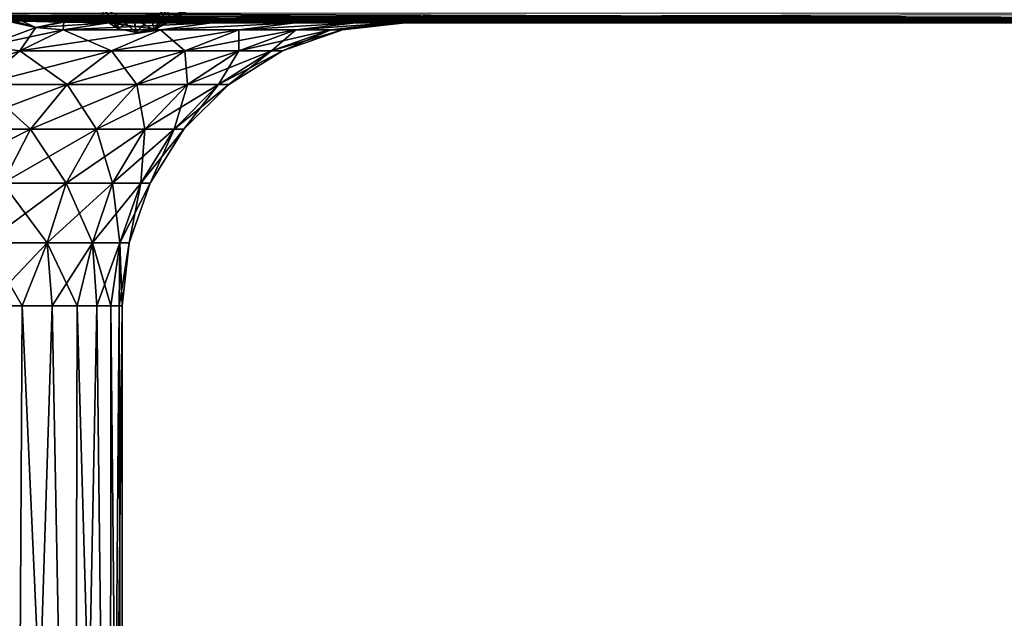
# Model space of a CAD drawing. Header units: metres. Extents: x -90 to 90, y -173 to 74.
# Tile 481 of 564: x 20 to 47, y -31 to -14. Entities that reach past the tile are written whole.
import ezdxf

# ---------------------------------------------------------------- set-up
doc = ezdxf.new("R2010")
doc.units = ezdxf.units.M
doc.layers.add('solid_509418_01', color=7, linetype='CONTINUOUS')

msp = doc.modelspace()

# ---------------------------------------------------------------- linework, layer by layer
at = {"layer": 'solid_509418_01'}
for points in [[(23.853439, -13.857072, -1.809395), (23.860773, -13.964123, 0.00001), (25.358246, -12.997583, -0.000011)], [(23.862127, -13.896222, 1.250876), (25.358246, -12.997583, -0.000011), (23.860773, -13.964123, 0.00001)], [(21.955585, -13.56823, -4.107781), (21.943386, -13.889244, 0.000024), (22.382477, -14.164477, 0.000024)], [(22.373594, -13.805548, -4.154515), (21.955585, -13.56823, -4.107781), (22.382477, -14.164477, 0.000024)], [(23.320242, -13.838708, 4.194402), (23.761259, -13.628993, 4.175973), (23.403763, -14.203456, 0.00003)], [(23.403763, -14.203456, 0.00003), (23.761259, -13.628993, 4.175973), (23.831194, -13.784125, 2.675228)], [(71.5, -13.714079, -21.880915), (71.5, -13.927021, -21.462181), (15.104892, -13.723376, -21.867958)], [(71.5, -13.927021, -21.462181), (16.176165, -13.789164, -21.76685), (15.104892, -13.723376, -21.867958)], [(71.5, -13.927021, -21.462181), (16.557199, -13.811176, -21.728571), (16.176165, -13.789164, -21.76685)], [(71.5, -13.927021, -21.462181), (18.012627, -13.887313, -21.570406), (16.557199, -13.811176, -21.728571)], [(17.486923, -13.861341, 21.629879), (71.5, -13.926585, 21.463526), (71.5, -13.713248, 21.882059)], [(17.486923, -13.861341, 21.629879), (19.176638, -13.93731, 21.429115), (71.5, -13.926585, 21.463526)], [(71.5, -13.927021, -21.462181), (19.19467, -13.938023, -21.426723), (18.012627, -13.887313, -21.570406)], [(22.359905, -13.800416, 4.153198), (22.382477, -14.164477, 0.000024), (21.943386, -13.889244, 0.000024)], [(22.359905, -13.800416, 4.153198), (22.83651, -13.898043, 4.183908), (22.382477, -14.164477, 0.000024)], [(22.373594, -13.805548, -4.154515), (22.382477, -14.164477, 0.000024), (22.890112, -14.273721, 0.000026)], [(22.846582, -13.898392, -4.184467), (22.373594, -13.805548, -4.154515), (22.890112, -14.273721, 0.000026)], [(22.83651, -13.898043, 4.183908), (22.890112, -14.273721, 0.000026), (22.382477, -14.164477, 0.000024)], [(22.83651, -13.898043, 4.183908), (23.320242, -13.838708, 4.194402), (22.890112, -14.273721, 0.000026)], [(23.32552, -13.837137, -4.19453), (22.846582, -13.898392, -4.184467), (23.403763, -14.203456, 0.00003)], [(22.846582, -13.898392, -4.184467), (22.890112, -14.273721, 0.000026), (23.403763, -14.203456, 0.00003)], [(23.320242, -13.838708, 4.194402), (23.403763, -14.203456, 0.00003), (22.890112, -14.273721, 0.000026)], [(23.32552, -13.837137, -4.19453), (23.860773, -13.964123, 0.00001), (23.853439, -13.857072, -1.809395)], [(23.32552, -13.837137, -4.19453), (23.403763, -14.203456, 0.00003), (23.860773, -13.964123, 0.00001)], [(23.403763, -14.203456, 0.00003), (23.831194, -13.784125, 2.675228), (23.862127, -13.896222, 1.250876)], [(23.403763, -14.203456, 0.00003), (23.862127, -13.896222, 1.250876), (23.860773, -13.964123, 0.00001)], [(20.064104, -14.132802, 20.576473), (19.176638, -13.93731, 21.429115), (18.61758, -14.670118, 19.62586)], [(20.064104, -14.132802, 20.576473), (18.61758, -14.670118, 19.62586), (19.606422, -14.789138, 18.614536)], [(20.064022, -14.132828, -20.576599), (18.617863, -14.670172, -19.625587), (19.19467, -13.938023, -21.426723)], [(20.064022, -14.132828, -20.576599), (20.834349, -14.198585, -19.780331), (18.617863, -14.670172, -19.625587)], [(19.176638, -13.93731, 21.429115), (19.670855, -13.954918, 21.364985), (71.5, -13.926585, 21.463526)], [(20.064104, -14.132802, 20.576473), (19.670855, -13.954918, 21.364985), (19.176638, -13.93731, 21.429115)], [(71.5, -13.927021, -21.462181), (71.5, -14, -21), (19.19467, -13.938023, -21.426723)], [(19.420507, -13.946357, -21.397556), (19.19467, -13.938023, -21.426723), (71.5, -14, -21)], [(20.064022, -14.132828, -20.576599), (19.19467, -13.938023, -21.426723), (19.420507, -13.946357, -21.397556)], [(20.766228, -13.985055, -21.211212), (19.420507, -13.946357, -21.397556), (71.5, -14, -21)], [(20.064022, -14.132828, -20.576599), (19.420507, -13.946357, -21.397556), (20.766228, -13.985055, -21.211212)], [(20.064104, -14.132802, 20.576473), (19.606422, -14.789138, 18.614536), (20.834341, -14.198585, 19.780336)], [(19.670855, -13.954918, 21.364985), (20.849546, -13.986882, 21.197943), (71.5, -13.926585, 21.463526)], [(20.064104, -14.132802, 20.576473), (20.849546, -13.986882, 21.197943), (19.670855, -13.954918, 21.364985)], [(20.064022, -14.132828, -20.576599), (20.766228, -13.985055, -21.211212), (22.118996, -14, -21)], [(20.064022, -14.132828, -20.576599), (22.118996, -14, -21), (20.834349, -14.198585, -19.780331)], [(20.064104, -14.132802, 20.576473), (20.834341, -14.198585, 19.780336), (20.849546, -13.986882, 21.197943)], [(20.766228, -13.985055, -21.211212), (71.5, -14, -21), (22.118996, -14, -21)], [(20.834341, -14.198585, 19.780336), (22.118996, -14, 21), (20.849546, -13.986882, 21.197943)], [(23.587378, -14.198585, 16.400217), (22.118996, -14, 21), (20.834341, -14.198585, 19.780336)], [(20.834349, -14.198585, -19.780331), (22.118996, -14, -21), (25.039078, -14, -17.415356)], [(20.834349, -14.198585, -19.780331), (25.039078, -14, -17.415356), (23.587383, -14.198585, -16.400209)], [(20.849546, -13.986882, 21.197943), (22.118996, -14, 21), (71.5, -13.926585, 21.463526)], [(71.5, -13.926585, 21.463526), (22.118996, -14, 21), (71.5, -14, 21)], [(71.5, -14, -21), (71.5, -14, 21), (22.118996, -14, 21)], [(25.038994, -14, 17.415476), (71.5, -14, -21), (22.118996, -14, 21)], [(23.587378, -14.198585, 16.400217), (25.038994, -14, 17.415476), (22.118996, -14, 21)], [(25.039078, -14, -17.415356), (22.118996, -14, -21), (71.5, -14, -21)], [(23.587378, -14.198585, 16.400217), (27.386311, -14, 13.42535), (25.038994, -14, 17.415476)], [(25.797281, -14.198585, 12.642459), (27.386311, -14, 13.42535), (23.587378, -14.198585, 16.400217)], [(23.587383, -14.198585, -16.400209), (25.039078, -14, -17.415356), (27.386366, -14, -13.425237)], [(23.587383, -14.198585, -16.400209), (27.386366, -14, -13.425237), (25.797285, -14.198585, -12.642452)], [(25.038994, -14, 17.415476), (27.386311, -14, 13.42535), (71.5, -14, -21)], [(27.386366, -14, -13.425237), (25.039078, -14, -17.415356), (71.5, -14, -21)], [(25.797281, -14.198585, 12.642459), (29.102747, -14, 9.125793), (27.386311, -14, 13.42535)], [(27.413166, -14.198585, 8.593591), (29.102747, -14, 9.125793), (25.797281, -14.198585, 12.642459)], [(25.797285, -14.198585, -12.642452), (27.386366, -14, -13.425237), (29.102785, -14, -9.12567)], [(25.797285, -14.198585, -12.642452), (29.102785, -14, -9.12567), (27.41317, -14.198585, -8.593583)], [(27.386311, -14, 13.42535), (29.102747, -14, 9.125793), (71.5, -14, -21)], [(29.102785, -14, -9.12567), (27.386366, -14, -13.425237), (71.5, -14, -21)], [(27.413166, -14.198585, 8.593591), (30.148657, -14, 4.616107), (29.102747, -14, 9.125793)], [(28.397825, -14.198585, 4.346844), (30.148657, -14, 4.616107), (27.413166, -14.198585, 8.593591)], [(27.41317, -14.198585, -8.593583), (29.102785, -14, -9.12567), (30.148678, -14, -4.615978)], [(27.41317, -14.198585, -8.593583), (30.148678, -14, -4.615978), (28.397827, -14.198585, -4.346836)], [(28.397825, -14.198585, 4.346844), (30.5, -14, 0.000065), (30.148657, -14, 4.616107)], [(28.728584, -14.198585, 0.000004), (30.5, -14, 0.000065), (28.397825, -14.198585, 4.346844)], [(28.397827, -14.198585, -4.346836), (30.148678, -14, -4.615978), (30.5, -14, 0.000065)], [(28.397827, -14.198585, -4.346836), (30.5, -14, 0.000065), (28.728584, -14.198585, 0.000004)], [(29.102747, -14, 9.125793), (30.148657, -14, 4.616107), (71.5, -14, -21)], [(30.148678, -14, -4.615978), (29.102785, -14, -9.12567), (71.5, -14, -21)], [(30.148657, -14, 4.616107), (30.5, -14, 0.000065), (71.5, -14, -21)], [(30.5, -14, 0.000065), (30.148678, -14, -4.615978), (71.5, -14, -21)], [(18.617863, -14.670172, -19.625587), (20.834349, -14.198585, -19.780331), (19.606434, -14.789137, -18.614529)], [(20.834341, -14.198585, 19.780336), (19.606422, -14.789138, 18.614536), (22.197201, -14.789138, 15.433633)], [(23.587383, -14.198585, -16.400209), (22.19721, -14.789137, -15.433622), (19.606434, -14.789137, -18.614529)], [(20.834349, -14.198585, -19.780331), (23.587383, -14.198585, -16.400209), (19.606434, -14.789137, -18.614529)], [(23.587378, -14.198585, 16.400217), (20.834341, -14.198585, 19.780336), (22.197201, -14.789138, 15.433633)], [(23.587378, -14.198585, 16.400217), (22.197201, -14.789138, 15.433633), (24.276859, -14.789138, 11.897347)], [(25.797285, -14.198585, -12.642452), (24.276867, -14.789137, -11.897336), (22.19721, -14.789137, -15.433622)], [(23.587383, -14.198585, -16.400209), (25.797285, -14.198585, -12.642452), (22.19721, -14.789137, -15.433622)], [(25.797281, -14.198585, 12.642459), (23.587378, -14.198585, 16.400217), (24.276859, -14.789138, 11.897347)], [(25.797281, -14.198585, 12.642459), (24.276859, -14.789138, 11.897347), (25.797508, -14.789138, 8.08711)], [(27.41317, -14.198585, -8.593583), (25.797514, -14.789137, -8.087097), (24.276867, -14.789137, -11.897336)], [(25.797285, -14.198585, -12.642452), (27.41317, -14.198585, -8.593583), (24.276867, -14.789137, -11.897336)], [(27.413166, -14.198585, 8.593591), (25.797281, -14.198585, 12.642459), (25.797508, -14.789138, 8.08711)], [(27.413166, -14.198585, 8.593591), (25.797508, -14.789138, 8.08711), (26.724134, -14.789138, 4.090655)], [(28.397827, -14.198585, -4.346836), (26.724136, -14.789137, -4.090641), (25.797514, -14.789137, -8.087097)], [(27.41317, -14.198585, -8.593583), (28.397827, -14.198585, -4.346836), (25.797514, -14.789137, -8.087097)], [(28.397825, -14.198585, 4.346844), (26.724134, -14.789138, 4.090655), (27.035398, -14.789137, 0.000007)], [(28.397825, -14.198585, 4.346844), (27.413166, -14.198585, 8.593591), (26.724134, -14.789138, 4.090655)], [(28.728584, -14.198585, 0.000004), (27.035398, -14.789137, 0.000007), (26.724136, -14.789137, -4.090641)], [(28.397827, -14.198585, -4.346836), (28.728584, -14.198585, 0.000004), (26.724136, -14.789137, -4.090641)], [(28.728584, -14.198585, 0.000004), (28.397825, -14.198585, 4.346844), (27.035398, -14.789137, 0.000007)], [(18.617863, -14.670172, -19.625587), (19.606434, -14.789137, -18.614529), (17.388069, -15.582872, -18.695969)], [(18.61758, -14.670118, 19.62586), (18.504745, -15.741995, 17.568592), (19.606422, -14.789138, 18.614536)], [(17.388069, -15.582872, -18.695969), (19.606434, -14.789137, -18.614529), (18.504759, -15.741993, -17.568583)], [(19.606422, -14.789138, 18.614536), (18.504745, -15.741995, 17.568592), (20.949949, -15.741995, 14.566423)], [(22.19721, -14.789137, -15.433622), (20.949961, -15.741993, -14.56641), (18.504759, -15.741993, -17.568583)], [(19.606434, -14.789137, -18.614529), (22.19721, -14.789137, -15.433622), (18.504759, -15.741993, -17.568583)], [(22.197201, -14.789138, 15.433633), (19.606422, -14.789138, 18.614536), (20.949949, -15.741995, 14.566423)], [(22.197201, -14.789138, 15.433633), (20.949949, -15.741995, 14.566423), (22.912752, -15.741994, 11.228841)], [(24.276867, -14.789137, -11.897336), (22.91276, -15.741993, -11.228827), (20.949961, -15.741993, -14.56641)], [(22.19721, -14.789137, -15.433622), (24.276867, -14.789137, -11.897336), (20.949961, -15.741993, -14.56641)], [(24.276859, -14.789138, 11.897347), (22.197201, -14.789138, 15.433633), (22.912752, -15.741994, 11.228841)], [(24.276859, -14.789138, 11.897347), (22.912752, -15.741994, 11.228841), (24.347956, -15.741994, 7.632699)], [(25.797514, -14.789137, -8.087097), (24.347961, -15.741993, -7.632684), (22.91276, -15.741993, -11.228827)], [(24.276867, -14.789137, -11.897336), (25.797514, -14.789137, -8.087097), (22.91276, -15.741993, -11.228827)], [(25.797508, -14.789138, 8.08711), (24.276859, -14.789138, 11.897347), (24.347956, -15.741994, 7.632699)], [(25.797508, -14.789138, 8.08711), (24.347956, -15.741994, 7.632699), (25.222515, -15.741994, 3.860804)], [(26.724136, -14.789137, -4.090641), (25.222519, -15.741994, -3.860788), (24.347961, -15.741993, -7.632684)], [(25.797514, -14.789137, -8.087097), (26.724136, -14.789137, -4.090641), (24.347961, -15.741993, -7.632684)], [(26.724134, -14.789138, 4.090655), (25.222515, -15.741994, 3.860804), (25.516291, -15.741994, 0.000008)], [(26.724134, -14.789138, 4.090655), (25.797508, -14.789138, 8.08711), (25.222515, -15.741994, 3.860804)], [(27.035398, -14.789137, 0.000007), (25.516291, -15.741994, 0.000008), (25.222519, -15.741994, -3.860788)], [(26.724136, -14.789137, -4.090641), (27.035398, -14.789137, 0.000007), (25.222519, -15.741994, -3.860788)], [(27.035398, -14.789137, 0.000007), (26.724134, -14.789138, 4.090655), (25.516291, -15.741994, 0.000008)], [(18.504745, -15.741995, 17.568592), (17.584663, -17.009279, 16.695057), (19.908287, -17.009279, 13.84216)], [(20.949961, -15.741993, -14.56641), (19.908298, -17.009277, -13.842147), (17.584677, -17.009277, -16.695047)], [(18.504759, -15.741993, -17.568583), (20.949961, -15.741993, -14.56641), (17.584677, -17.009277, -16.695047)], [(20.949949, -15.741995, 14.566423), (18.504745, -15.741995, 17.568592), (19.908287, -17.009279, 13.84216)], [(20.949949, -15.741995, 14.566423), (19.908287, -17.009279, 13.84216), (21.773497, -17.009279, 10.670527)], [(22.91276, -15.741993, -11.228827), (21.773506, -17.009277, -10.670513), (19.908298, -17.009277, -13.842147)], [(20.949961, -15.741993, -14.56641), (22.91276, -15.741993, -11.228827), (19.908298, -17.009277, -13.842147)], [(22.912752, -15.741994, 11.228841), (20.949949, -15.741995, 14.566423), (21.773497, -17.009279, 10.670527)], [(22.912752, -15.741994, 11.228841), (21.773497, -17.009279, 10.670527), (23.137341, -17.009279, 7.253191)], [(24.347961, -15.741993, -7.632684), (23.137346, -17.009277, -7.253175), (21.773506, -17.009277, -10.670513)], [(22.91276, -15.741993, -11.228827), (24.347961, -15.741993, -7.632684), (21.773506, -17.009277, -10.670513)], [(24.347956, -15.741994, 7.632699), (22.912752, -15.741994, 11.228841), (23.137341, -17.009279, 7.253191)], [(24.347956, -15.741994, 7.632699), (23.137341, -17.009279, 7.253191), (23.968416, -17.009279, 3.66884)], [(24.347961, -15.741993, -7.632684), (25.222519, -15.741994, -3.860788), (23.137346, -17.009277, -7.253175)], [(25.222519, -15.741994, -3.860788), (23.968418, -17.009277, -3.668823), (23.137346, -17.009277, -7.253175)], [(25.222515, -15.741994, 3.860804), (23.968416, -17.009279, 3.66884), (24.247585, -17.009279, 0.000008)], [(25.222515, -15.741994, 3.860804), (24.347956, -15.741994, 7.632699), (23.968416, -17.009279, 3.66884)], [(25.516291, -15.741994, 0.000008), (24.247585, -17.009279, 0.000008), (23.968418, -17.009277, -3.668823)], [(25.222519, -15.741994, -3.860788), (25.516291, -15.741994, 0.000008), (23.968418, -17.009277, -3.668823)], [(25.516291, -15.741994, 0.000008), (25.222515, -15.741994, 3.860804), (24.247585, -17.009279, 0.000008)], [(19.908298, -17.009277, -13.842147), (19.124565, -18.527315, -13.297223), (16.892416, -18.527315, -16.037811)], [(17.584677, -17.009277, -16.695047), (19.908298, -17.009277, -13.842147), (16.892416, -18.527315, -16.037811)], [(19.908287, -17.009279, 13.84216), (17.584663, -17.009279, 16.695057), (19.124556, -18.527319, 13.297233)], [(19.908287, -17.009279, 13.84216), (19.124556, -18.527319, 13.297233), (20.916336, -18.527319, 10.250459)], [(21.773506, -17.009277, -10.670513), (20.916344, -18.527317, -10.250446), (19.124565, -18.527315, -13.297223)], [(19.908298, -17.009277, -13.842147), (21.773506, -17.009277, -10.670513), (19.124565, -18.527315, -13.297223)], [(21.773497, -17.009279, 10.670527), (19.908287, -17.009279, 13.84216), (20.916336, -18.527319, 10.250459)], [(21.773497, -17.009279, 10.670527), (20.916336, -18.527319, 10.250459), (22.22649, -18.527319, 6.967653)], [(23.137346, -17.009277, -7.253175), (22.226494, -18.527317, -6.96764), (20.916344, -18.527317, -10.250446)], [(21.773506, -17.009277, -10.670513), (23.137346, -17.009277, -7.253175), (20.916344, -18.527317, -10.250446)], [(23.137341, -17.009279, 7.253191), (21.773497, -17.009279, 10.670527), (22.22649, -18.527319, 6.967653)], [(23.137341, -17.009279, 7.253191), (22.22649, -18.527319, 6.967653), (23.024847, -18.527319, 3.524407)], [(23.968418, -17.009277, -3.668823), (23.024849, -18.527317, -3.524394), (22.226494, -18.527317, -6.96764)], [(23.137346, -17.009277, -7.253175), (23.968418, -17.009277, -3.668823), (22.226494, -18.527317, -6.96764)], [(23.968416, -17.009279, 3.66884), (23.024847, -18.527319, 3.524407), (23.293026, -18.527317, 0.000007)], [(23.968416, -17.009279, 3.66884), (23.137341, -17.009279, 7.253191), (23.024847, -18.527319, 3.524407)], [(23.968418, -17.009277, -3.668823), (24.247585, -17.009279, 0.000008), (23.024849, -18.527317, -3.524394)], [(24.247585, -17.009279, 0.000008), (23.293026, -18.527317, 0.000007), (23.024849, -18.527317, -3.524394)], [(24.247585, -17.009279, 0.000008), (23.968416, -17.009279, 3.66884), (23.293026, -18.527317, 0.000007)], [(19.124556, -18.527319, 13.297233), (18.638128, -20.219841, 12.959022), (20.384336, -20.219841, 9.98974)], [(19.124565, -18.527315, -13.297223), (20.916344, -18.527317, -10.250446), (18.638134, -20.219837, -12.959016)], [(20.916344, -18.527317, -10.250446), (20.38434, -20.219837, -9.989734), (18.638134, -20.219837, -12.959016)], [(20.916336, -18.527319, 10.250459), (19.124556, -18.527319, 13.297233), (20.384336, -20.219841, 9.98974)], [(20.916336, -18.527319, 10.250459), (20.384336, -20.219841, 9.98974), (21.661167, -20.219841, 6.790431)], [(22.226494, -18.527317, -6.96764), (21.661169, -20.219837, -6.790424), (20.38434, -20.219837, -9.989734)], [(20.916344, -18.527317, -10.250446), (22.226494, -18.527317, -6.96764), (20.38434, -20.219837, -9.989734)], [(22.22649, -18.527319, 6.967653), (20.916336, -18.527319, 10.250459), (21.661167, -20.219841, 6.790431)], [(22.22649, -18.527319, 6.967653), (21.661167, -20.219841, 6.790431), (22.439219, -20.219839, 3.434763)], [(23.024849, -18.527317, -3.524394), (22.43922, -20.219839, -3.434755), (21.661169, -20.219837, -6.790424)], [(22.226494, -18.527317, -6.96764), (23.024849, -18.527317, -3.524394), (21.661169, -20.219837, -6.790424)], [(23.024847, -18.527319, 3.524407), (22.22649, -18.527319, 6.967653), (22.439219, -20.219839, 3.434763)], [(23.024847, -18.527319, 3.524407), (22.439219, -20.219839, 3.434763), (22.700575, -20.219839, 0.000004)], [(23.293026, -18.527317, 0.000007), (22.700575, -20.219839, 0.000004), (22.43922, -20.219839, -3.434755)], [(23.024849, -18.527317, -3.524394), (23.293026, -18.527317, 0.000007), (22.43922, -20.219839, -3.434755)], [(23.293026, -18.527317, 0.000007), (23.024847, -18.527319, 3.524407), (22.700575, -20.219839, 0.000004)], [(18.638128, -20.219841, 12.959022), (18.68758, -22, 12.530935), (19.677237, -22, 10.911294)], [(20.384336, -20.219841, 9.98974), (18.638128, -20.219841, 12.959022), (19.677237, -22, 10.911294)], [(18.638134, -20.219837, -12.959016), (20.38434, -20.219837, -9.989734), (18.68758, -22, -12.530935)], [(20.38434, -20.219837, -9.989734), (19.677238, -22, -10.911293), (18.68758, -22, -12.530935)], [(20.384336, -20.219841, 9.98974), (19.677237, -22, 10.911294), (20.526865, -22, 9.214003)], [(20.38434, -20.219837, -9.989734), (20.526865, -22, -9.214003), (19.677238, -22, -10.911293)], [(20.384336, -20.219841, 9.98974), (20.526865, -22, 9.214003), (21.230413, -22, 7.451141)], [(21.661167, -20.219841, 6.790431), (20.384336, -20.219841, 9.98974), (21.230413, -22, 7.451141)], [(20.38434, -20.219837, -9.989734), (21.661169, -20.219837, -6.790424), (20.526865, -22, -9.214003)], [(21.661169, -20.219837, -6.790424), (21.230415, -22, -7.451141), (20.526865, -22, -9.214003)], [(21.661167, -20.219841, 6.790431), (21.230413, -22, 7.451141), (21.782881, -22, 5.635254)], [(21.661169, -20.219837, -6.790424), (21.782881, -22, -5.635254), (21.230415, -22, -7.451141)], [(22.439219, -20.219839, 3.434763), (21.661167, -20.219841, 6.790431), (22.180332, -22, 3.779264)], [(21.661167, -20.219841, 6.790431), (21.782881, -22, 5.635254), (22.180332, -22, 3.779264)], [(21.661169, -20.219837, -6.790424), (22.43922, -20.219839, -3.434755), (21.782881, -22, -5.635254)], [(22.43922, -20.219839, -3.434755), (22.180332, -22, -3.779264), (21.782881, -22, -5.635254)], [(22.439219, -20.219839, 3.434763), (22.180332, -22, 3.779264), (22.419941, -22, 1.89638)], [(22.43922, -20.219839, -3.434755), (22.419941, -22, -1.896379), (22.180332, -22, -3.779264)], [(22.439219, -20.219839, 3.434763), (22.419941, -22, 1.89638), (22.5, -22, 0)], [(22.700575, -20.219839, 0.000004), (22.5, -22, 0), (22.419941, -22, -1.896379)], [(22.43922, -20.219839, -3.434755), (22.700575, -20.219839, 0.000004), (22.419941, -22, -1.896379)], [(22.700575, -20.219839, 0.000004), (22.439219, -20.219839, 3.434763), (22.5, -22, 0)], [(19.485565, -54.700001, 11.250012), (19.677237, -22, 10.911294), (18.68758, -22, 12.530935)], [(19.485565, -54.700001, -11.250012), (18.68758, -22, -12.530935), (19.677238, -22, -10.911293)], [(19.485565, -54.700001, 11.250012), (21.143082, -54.700001, 7.695462), (19.677237, -22, 10.911294)], [(19.485565, -54.700001, -11.250012), (19.677238, -22, -10.911293), (20.526865, -22, -9.214003)], [(21.14308, -54.700001, -7.695463), (19.485565, -54.700001, -11.250012), (20.526865, -22, -9.214003)], [(21.143082, -54.700001, 7.695462), (20.526865, -22, 9.214003), (19.677237, -22, 10.911294)], [(21.143082, -54.700001, 7.695462), (21.230413, -22, 7.451141), (20.526865, -22, 9.214003)], [(21.14308, -54.700001, -7.695463), (20.526865, -22, -9.214003), (21.230415, -22, -7.451141)], [(21.14308, -54.700001, -7.695463), (21.230415, -22, -7.451141), (21.782881, -22, -5.635254)], [(22.158175, -54.700001, -3.907089), (21.14308, -54.700001, -7.695463), (21.782881, -22, -5.635254)], [(21.143082, -54.700001, 7.695462), (22.158175, -54.700001, 3.907089), (21.230413, -22, 7.451141)], [(22.158175, -54.700001, 3.907089), (21.782881, -22, 5.635254), (21.230413, -22, 7.451141)], [(22.158175, -54.700001, 3.907089), (22.180332, -22, 3.779264), (21.782881, -22, 5.635254)], [(22.158175, -54.700001, -3.907089), (21.782881, -22, -5.635254), (22.180332, -22, -3.779264)], [(22.158175, -54.700001, 3.907089), (22.5, -54.700001, 0), (22.180332, -22, 3.779264)], [(22.158175, -54.700001, -3.907089), (22.419941, -22, -1.896379), (22.5, -22, 0)], [(22.5, -54.700001, 0), (22.158175, -54.700001, -3.907089), (22.5, -22, 0)], [(22.158175, -54.700001, -3.907089), (22.180332, -22, -3.779264), (22.419941, -22, -1.896379)], [(22.5, -54.700001, 0), (22.419941, -22, 1.89638), (22.180332, -22, 3.779264)], [(22.5, -54.700001, 0), (22.5, -22, 0), (22.419941, -22, 1.89638)]]:
    msp.add_3dface(points, dxfattribs=at)

doc.saveas('drawing.dxf')
